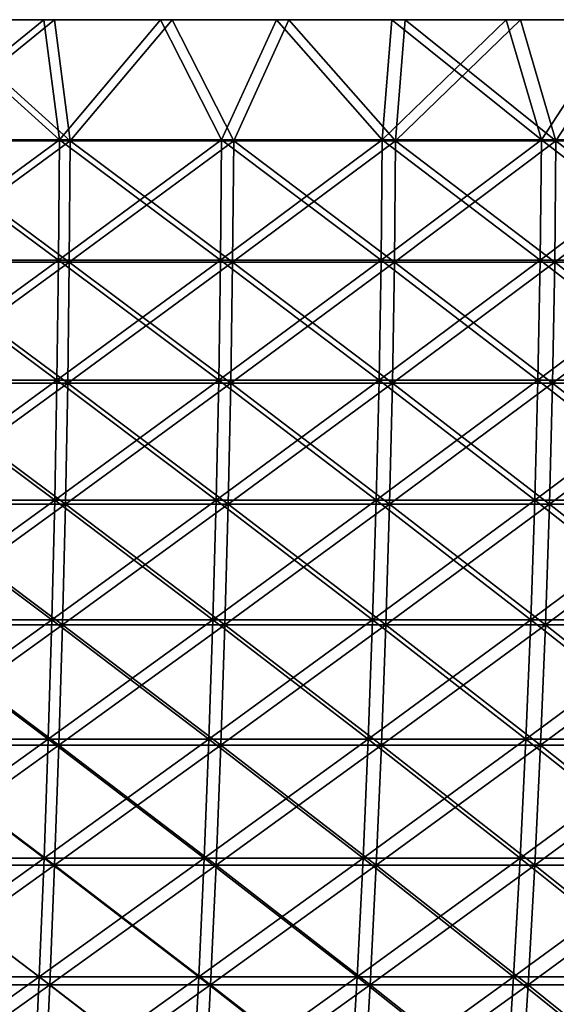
# Model space of a CAD drawing. Header units: millimetres. Extents: x -250 to 250, y -45 to 4150.
# Tile 709 of 805: x 59 to 83, y 4105 to 4150. Entities that reach past the tile are written whole.
import ezdxf

# ---------------------------------------------------------------- set-up
doc = ezdxf.new("R2010")
doc.units = ezdxf.units.MM
doc.header["$LTSCALE"] = 81.481481
for name, color, linetype in [('18', 7, 'CONTINUOUS'), ('19', 7, 'CONTINUOUS'), ('20', 7, 'CONTINUOUS'), ('21', 7, 'CONTINUOUS'), ('22', 7, 'CONTINUOUS')]:
    doc.layers.add(name, color=color, linetype=linetype)

msp = doc.modelspace()

# ---------------------------------------------------------------- linework, layer by layer
at = {"layer": '18', "color": 7, "linetype": 'CONTINUOUS'}
for points in [[(54.86, 4150, 243.907), (60.242, 4150, 242.633), (49.055, 4150, 243.1), (54.86, 4150, 243.907)], [(49.055, 4150, 243.1), (60.242, 4150, 242.633), (54.421, 4150, 241.955), (49.055, 4150, 243.1)], [(60.242, 4150, -242.633), (54.86, 4150, -243.907), (49.055, 4150, -243.1), (60.242, 4150, -242.633)], [(54.421, 4150, -241.955), (60.242, 4150, -242.633), (49.055, 4150, -243.1), (54.421, 4150, -241.955)], [(60.242, 4150, 242.633), (65.595, 4150, 241.241), (54.421, 4150, 241.955), (60.242, 4150, 242.633)], [(54.421, 4150, 241.955), (65.595, 4150, 241.241), (59.76, 4150, 240.692), (54.421, 4150, 241.955)], [(65.595, 4150, -241.241), (60.242, 4150, -242.633), (54.421, 4150, -241.955), (65.595, 4150, -241.241)], [(59.76, 4150, -240.692), (65.595, 4150, -241.241), (54.421, 4150, -241.955), (59.76, 4150, -240.692)], [(65.595, 4150, 241.241), (70.915, 4150, 239.731), (59.76, 4150, 240.692), (65.595, 4150, 241.241)], [(59.76, 4150, 240.692), (70.915, 4150, 239.731), (65.07, 4150, 239.311), (59.76, 4150, 240.692)], [(70.915, 4150, -239.731), (65.595, 4150, -241.241), (59.76, 4150, -240.692), (70.915, 4150, -239.731)], [(65.07, 4150, -239.311), (70.915, 4150, -239.731), (59.76, 4150, -240.692), (65.07, 4150, -239.311)], [(70.915, 4150, 239.731), (76.201, 4150, 238.104), (65.07, 4150, 239.311), (70.915, 4150, 239.731)], [(65.07, 4150, 239.311), (76.201, 4150, 238.104), (70.348, 4150, 237.813), (65.07, 4150, 239.311)], [(76.201, 4150, -238.104), (70.915, 4150, -239.731), (65.07, 4150, -239.311), (76.201, 4150, -238.104)], [(70.348, 4150, -237.813), (76.201, 4150, -238.104), (65.07, 4150, -239.311), (70.348, 4150, -237.813)], [(76.201, 4150, 238.104), (81.45, 4150, 236.36), (70.348, 4150, 237.813), (76.201, 4150, 238.104)], [(70.348, 4150, 237.813), (81.45, 4150, 236.36), (75.592, 4150, 236.199), (70.348, 4150, 237.813)], [(81.45, 4150, -236.36), (76.201, 4150, -238.104), (70.348, 4150, -237.813), (81.45, 4150, -236.36)], [(75.592, 4150, -236.199), (81.45, 4150, -236.36), (70.348, 4150, -237.813), (75.592, 4150, -236.199)], [(81.45, 4150, 236.36), (86.659, 4150, 234.5), (75.592, 4150, 236.199), (81.45, 4150, 236.36)], [(75.592, 4150, 236.199), (86.659, 4150, 234.5), (80.799, 4150, 234.469), (75.592, 4150, 236.199)], [(86.659, 4150, -234.5), (81.45, 4150, -236.36), (75.592, 4150, -236.199), (86.659, 4150, -234.5)], [(80.799, 4150, -234.469), (86.659, 4150, -234.5), (75.592, 4150, -236.199), (80.799, 4150, -234.469)], [(86.659, 4150, 234.5), (91.825, 4150, 232.525), (80.799, 4150, 234.469), (86.659, 4150, 234.5)], [(80.799, 4150, 234.469), (91.825, 4150, 232.525), (85.966, 4150, 232.624), (80.799, 4150, 234.469)], [(85.966, 4150, -232.624), (86.659, 4150, -234.5), (80.799, 4150, -234.469), (85.966, 4150, -232.624)]]:
    msp.add_3dface(points, dxfattribs=at)
at = {"layer": '19', "color": 7, "linetype": 'CONTINUOUS'}
for points in [[(54.86, 4150, -243.907), (60.242, 4150, -242.633), (53.47, 4144.483, -244.153), (54.86, 4150, -243.907)], [(60.242, 4150, -242.633), (60.964, 4144.483, -242.39), (53.47, 4144.483, -244.153), (60.242, 4150, -242.633)], [(60.242, 4150, -242.633), (65.595, 4150, -241.241), (60.964, 4144.483, -242.39), (60.242, 4150, -242.633)], [(65.595, 4150, -241.241), (68.399, 4144.483, -240.398), (60.964, 4144.483, -242.39), (65.595, 4150, -241.241)], [(65.595, 4150, -241.241), (70.915, 4150, -239.731), (68.399, 4144.483, -240.398), (65.595, 4150, -241.241)], [(70.915, 4150, -239.731), (75.77, 4144.483, -238.177), (68.399, 4144.483, -240.398), (70.915, 4150, -239.731)], [(70.915, 4150, -239.731), (76.201, 4150, -238.104), (75.77, 4144.483, -238.177), (70.915, 4150, -239.731)], [(76.201, 4150, -238.104), (81.45, 4150, -236.36), (75.77, 4144.483, -238.177), (76.201, 4150, -238.104)], [(81.45, 4150, -236.36), (83.068, 4144.483, -235.731), (75.77, 4144.483, -238.177), (81.45, 4150, -236.36)], [(81.45, 4150, -236.36), (86.659, 4150, -234.5), (83.068, 4144.483, -235.731), (81.45, 4150, -236.36)], [(86.659, 4150, -234.5), (90.288, 4144.483, -233.061), (83.068, 4144.483, -235.731), (86.659, 4150, -234.5)], [(60.919, 4138.964, -242.213), (53.431, 4138.964, -243.974), (60.964, 4144.483, -242.39), (60.919, 4138.964, -242.213)], [(60.964, 4144.483, -242.39), (53.431, 4138.964, -243.974), (53.47, 4144.483, -244.153), (60.964, 4144.483, -242.39)], [(68.349, 4138.964, -240.222), (60.919, 4138.964, -242.213), (68.399, 4144.483, -240.398), (68.349, 4138.964, -240.222)], [(68.399, 4144.483, -240.398), (60.919, 4138.964, -242.213), (60.964, 4144.483, -242.39), (68.399, 4144.483, -240.398)], [(75.714, 4138.964, -238.003), (68.349, 4138.964, -240.222), (75.77, 4144.483, -238.177), (75.714, 4138.964, -238.003)], [(75.77, 4144.483, -238.177), (68.349, 4138.964, -240.222), (68.399, 4144.483, -240.398), (75.77, 4144.483, -238.177)], [(83.008, 4138.964, -235.559), (75.714, 4138.964, -238.003), (83.068, 4144.483, -235.731), (83.008, 4138.964, -235.559)], [(83.068, 4144.483, -235.731), (75.714, 4138.964, -238.003), (75.77, 4144.483, -238.177), (83.068, 4144.483, -235.731)], [(90.222, 4138.964, -232.891), (83.008, 4138.964, -235.559), (90.288, 4144.483, -233.061), (90.222, 4138.964, -232.891)], [(90.288, 4144.483, -233.061), (83.008, 4138.964, -235.559), (83.068, 4144.483, -235.731), (90.288, 4144.483, -233.061)], [(60.845, 4133.45, -241.917), (53.366, 4133.45, -243.676), (60.919, 4138.964, -242.213), (60.845, 4133.45, -241.917)], [(60.919, 4138.964, -242.213), (53.366, 4133.45, -243.676), (53.431, 4138.964, -243.974), (60.919, 4138.964, -242.213)], [(68.266, 4133.45, -239.929), (60.845, 4133.45, -241.917), (68.349, 4138.964, -240.222), (68.266, 4133.45, -239.929)], [(68.349, 4138.964, -240.222), (60.845, 4133.45, -241.917), (60.919, 4138.964, -242.213), (68.349, 4138.964, -240.222)], [(75.622, 4133.45, -237.713), (68.266, 4133.45, -239.929), (75.714, 4138.964, -238.003), (75.622, 4133.45, -237.713)], [(75.714, 4138.964, -238.003), (68.266, 4133.45, -239.929), (68.349, 4138.964, -240.222), (75.714, 4138.964, -238.003)], [(82.906, 4133.45, -235.271), (75.622, 4133.45, -237.713), (83.008, 4138.964, -235.559), (82.906, 4133.45, -235.271)], [(83.008, 4138.964, -235.559), (75.622, 4133.45, -237.713), (75.714, 4138.964, -238.003), (83.008, 4138.964, -235.559)], [(90.112, 4133.45, -232.607), (82.906, 4133.45, -235.271), (90.222, 4138.964, -232.891), (90.112, 4133.45, -232.607)], [(90.222, 4138.964, -232.891), (82.906, 4133.45, -235.271), (83.008, 4138.964, -235.559), (90.222, 4138.964, -232.891)], [(60.741, 4127.944, -241.504), (53.275, 4127.944, -243.26), (60.845, 4133.45, -241.917), (60.741, 4127.944, -241.504)], [(60.845, 4133.45, -241.917), (53.275, 4127.944, -243.26), (53.366, 4133.45, -243.676), (60.845, 4133.45, -241.917)], [(68.149, 4127.944, -239.519), (60.741, 4127.944, -241.504), (68.266, 4133.45, -239.929), (68.149, 4127.944, -239.519)], [(68.266, 4133.45, -239.929), (60.741, 4127.944, -241.504), (60.845, 4133.45, -241.917), (68.266, 4133.45, -239.929)], [(75.493, 4127.944, -237.307), (68.149, 4127.944, -239.519), (75.622, 4133.45, -237.713), (75.493, 4127.944, -237.307)], [(75.622, 4133.45, -237.713), (68.149, 4127.944, -239.519), (68.266, 4133.45, -239.929), (75.622, 4133.45, -237.713)], [(82.765, 4127.944, -234.869), (75.493, 4127.944, -237.307), (82.906, 4133.45, -235.271), (82.765, 4127.944, -234.869)], [(82.906, 4133.45, -235.271), (75.493, 4127.944, -237.307), (75.622, 4133.45, -237.713), (82.906, 4133.45, -235.271)], [(89.958, 4127.944, -232.209), (82.765, 4127.944, -234.869), (90.112, 4133.45, -232.607), (89.958, 4127.944, -232.209)], [(90.112, 4133.45, -232.607), (82.765, 4127.944, -234.869), (82.906, 4133.45, -235.271), (90.112, 4133.45, -232.607)], [(60.607, 4122.448, -240.972), (53.157, 4122.448, -242.725), (60.741, 4127.944, -241.504), (60.607, 4122.448, -240.972)], [(60.741, 4127.944, -241.504), (53.157, 4122.448, -242.725), (53.275, 4127.944, -243.26), (60.741, 4127.944, -241.504)], [(67.999, 4122.448, -238.992), (60.607, 4122.448, -240.972), (68.149, 4127.944, -239.519), (67.999, 4122.448, -238.992)], [(68.149, 4127.944, -239.519), (60.607, 4122.448, -240.972), (60.741, 4127.944, -241.504), (68.149, 4127.944, -239.519)], [(75.327, 4122.448, -236.784), (67.999, 4122.448, -238.992), (75.493, 4127.944, -237.307), (75.327, 4122.448, -236.784)], [(75.493, 4127.944, -237.307), (67.999, 4122.448, -238.992), (68.149, 4127.944, -239.519), (75.493, 4127.944, -237.307)], [(82.583, 4122.448, -234.352), (75.327, 4122.448, -236.784), (82.765, 4127.944, -234.869), (82.583, 4122.448, -234.352)], [(82.765, 4127.944, -234.869), (75.327, 4122.448, -236.784), (75.493, 4127.944, -237.307), (82.765, 4127.944, -234.869)], [(89.76, 4122.448, -231.698), (82.583, 4122.448, -234.352), (89.958, 4127.944, -232.209), (89.76, 4122.448, -231.698)], [(89.958, 4127.944, -232.209), (82.583, 4122.448, -234.352), (82.765, 4127.944, -234.869), (89.958, 4127.944, -232.209)], [(60.444, 4116.967, -240.323), (53.014, 4116.967, -242.071), (60.607, 4122.448, -240.972), (60.444, 4116.967, -240.323)], [(60.607, 4122.448, -240.972), (53.014, 4116.967, -242.071), (53.157, 4122.448, -242.725), (60.607, 4122.448, -240.972)], [(67.816, 4116.967, -238.348), (60.444, 4116.967, -240.323), (67.999, 4122.448, -238.992), (67.816, 4116.967, -238.348)], [(67.999, 4122.448, -238.992), (60.444, 4116.967, -240.323), (60.607, 4122.448, -240.972), (67.999, 4122.448, -238.992)], [(75.124, 4116.967, -236.147), (67.816, 4116.967, -238.348), (75.327, 4122.448, -236.784), (75.124, 4116.967, -236.147)], [(75.327, 4122.448, -236.784), (67.816, 4116.967, -238.348), (67.999, 4122.448, -238.992), (75.327, 4122.448, -236.784)], [(82.36, 4116.967, -233.721), (75.124, 4116.967, -236.147), (82.583, 4122.448, -234.352), (82.36, 4116.967, -233.721)], [(82.583, 4122.448, -234.352), (75.124, 4116.967, -236.147), (75.327, 4122.448, -236.784), (82.583, 4122.448, -234.352)], [(89.519, 4116.967, -231.074), (82.36, 4116.967, -233.721), (89.76, 4122.448, -231.698), (89.519, 4116.967, -231.074)], [(89.76, 4122.448, -231.698), (82.36, 4116.967, -233.721), (82.583, 4122.448, -234.352), (89.76, 4122.448, -231.698)], [(60.251, 4111.501, -239.557), (52.845, 4111.501, -241.299), (60.444, 4116.967, -240.323), (60.251, 4111.501, -239.557)], [(60.444, 4116.967, -240.323), (52.845, 4111.501, -241.299), (53.014, 4116.967, -242.071), (60.444, 4116.967, -240.323)], [(67.6, 4111.501, -237.588), (60.251, 4111.501, -239.557), (67.816, 4116.967, -238.348), (67.6, 4111.501, -237.588)], [(67.816, 4116.967, -238.348), (60.251, 4111.501, -239.557), (60.444, 4116.967, -240.323), (67.816, 4116.967, -238.348)], [(74.884, 4111.501, -235.394), (67.6, 4111.501, -237.588), (75.124, 4116.967, -236.147), (74.884, 4111.501, -235.394)], [(75.124, 4116.967, -236.147), (67.6, 4111.501, -237.588), (67.816, 4116.967, -238.348), (75.124, 4116.967, -236.147)], [(82.098, 4111.501, -232.976), (74.884, 4111.501, -235.394), (82.36, 4116.967, -233.721), (82.098, 4111.501, -232.976)], [(82.36, 4116.967, -233.721), (74.884, 4111.501, -235.394), (75.124, 4116.967, -236.147), (82.36, 4116.967, -233.721)], [(89.233, 4111.501, -230.337), (82.098, 4111.501, -232.976), (89.519, 4116.967, -231.074), (89.233, 4111.501, -230.337)], [(89.519, 4116.967, -231.074), (82.098, 4111.501, -232.976), (82.36, 4116.967, -233.721), (89.519, 4116.967, -231.074)], [(60.029, 4106.054, -238.674), (52.65, 4106.054, -240.409), (60.251, 4111.501, -239.557), (60.029, 4106.054, -238.674)], [(60.251, 4111.501, -239.557), (52.65, 4106.054, -240.409), (52.845, 4111.501, -241.299), (60.251, 4111.501, -239.557)], [(67.35, 4106.054, -236.712), (60.029, 4106.054, -238.674), (67.6, 4111.501, -237.588), (67.35, 4106.054, -236.712)], [(67.6, 4111.501, -237.588), (60.029, 4106.054, -238.674), (60.251, 4111.501, -239.557), (67.6, 4111.501, -237.588)], [(74.608, 4106.054, -234.526), (67.35, 4106.054, -236.712), (74.884, 4111.501, -235.394), (74.608, 4106.054, -234.526)], [(74.884, 4111.501, -235.394), (67.35, 4106.054, -236.712), (67.6, 4111.501, -237.588), (74.884, 4111.501, -235.394)], [(81.795, 4106.054, -232.117), (74.608, 4106.054, -234.526), (82.098, 4111.501, -232.976), (81.795, 4106.054, -232.117)], [(82.098, 4111.501, -232.976), (74.608, 4106.054, -234.526), (74.884, 4111.501, -235.394), (82.098, 4111.501, -232.976)], [(88.904, 4106.054, -229.488), (81.795, 4106.054, -232.117), (89.233, 4111.501, -230.337), (88.904, 4106.054, -229.488)], [(89.233, 4111.501, -230.337), (81.795, 4106.054, -232.117), (82.098, 4111.501, -232.976), (89.233, 4111.501, -230.337)], [(59.778, 4100.628, -237.674), (52.43, 4100.628, -239.402), (60.029, 4106.054, -238.674), (59.778, 4100.628, -237.674)], [(60.029, 4106.054, -238.674), (52.43, 4100.628, -239.402), (52.65, 4106.054, -240.409), (60.029, 4106.054, -238.674)], [(67.068, 4100.628, -235.721), (59.778, 4100.628, -237.674), (67.35, 4106.054, -236.712), (67.068, 4100.628, -235.721)], [(67.35, 4106.054, -236.712), (59.778, 4100.628, -237.674), (60.029, 4106.054, -238.674), (67.35, 4106.054, -236.712)], [(74.296, 4100.628, -233.544), (67.068, 4100.628, -235.721), (74.608, 4106.054, -234.526), (74.296, 4100.628, -233.544)], [(74.608, 4106.054, -234.526), (67.068, 4100.628, -235.721), (67.35, 4106.054, -236.712), (74.608, 4106.054, -234.526)], [(81.452, 4100.628, -231.145), (74.296, 4100.628, -233.544), (81.795, 4106.054, -232.117), (81.452, 4100.628, -231.145)], [(81.795, 4106.054, -232.117), (74.296, 4100.628, -233.544), (74.608, 4106.054, -234.526), (81.795, 4106.054, -232.117)], [(88.532, 4100.628, -228.527), (81.452, 4100.628, -231.145), (88.904, 4106.054, -229.488), (88.532, 4100.628, -228.527)], [(88.904, 4106.054, -229.488), (81.452, 4100.628, -231.145), (81.795, 4106.054, -232.117), (88.904, 4106.054, -229.488)]]:
    msp.add_3dface(points, dxfattribs=at)
at = {"layer": '20', "color": 7, "linetype": 'CONTINUOUS'}
for points in [[(54.86, 4150, 243.907), (53.47, 4144.483, 244.153), (60.964, 4144.483, 242.39), (54.86, 4150, 243.907)], [(60.242, 4150, 242.633), (54.86, 4150, 243.907), (60.964, 4144.483, 242.39), (60.242, 4150, 242.633)], [(65.595, 4150, 241.241), (60.242, 4150, 242.633), (60.964, 4144.483, 242.39), (65.595, 4150, 241.241)], [(65.595, 4150, 241.241), (60.964, 4144.483, 242.39), (68.399, 4144.483, 240.398), (65.595, 4150, 241.241)], [(70.915, 4150, 239.731), (65.595, 4150, 241.241), (68.399, 4144.483, 240.398), (70.915, 4150, 239.731)], [(70.915, 4150, 239.731), (68.399, 4144.483, 240.398), (75.77, 4144.483, 238.177), (70.915, 4150, 239.731)], [(76.201, 4150, 238.104), (70.915, 4150, 239.731), (75.77, 4144.483, 238.177), (76.201, 4150, 238.104)], [(76.201, 4150, 238.104), (75.77, 4144.483, 238.177), (83.068, 4144.483, 235.731), (76.201, 4150, 238.104)], [(81.45, 4150, 236.36), (76.201, 4150, 238.104), (83.068, 4144.483, 235.731), (81.45, 4150, 236.36)], [(86.659, 4150, 234.5), (81.45, 4150, 236.36), (83.068, 4144.483, 235.731), (86.659, 4150, 234.5)], [(86.659, 4150, 234.5), (83.068, 4144.483, 235.731), (90.288, 4144.483, 233.061), (86.659, 4150, 234.5)], [(53.431, 4138.964, 243.974), (60.919, 4138.964, 242.213), (53.47, 4144.483, 244.153), (53.431, 4138.964, 243.974)], [(53.47, 4144.483, 244.153), (60.919, 4138.964, 242.213), (60.964, 4144.483, 242.39), (53.47, 4144.483, 244.153)], [(60.919, 4138.964, 242.213), (68.349, 4138.964, 240.222), (60.964, 4144.483, 242.39), (60.919, 4138.964, 242.213)], [(60.964, 4144.483, 242.39), (68.349, 4138.964, 240.222), (68.399, 4144.483, 240.398), (60.964, 4144.483, 242.39)], [(68.349, 4138.964, 240.222), (75.714, 4138.964, 238.003), (68.399, 4144.483, 240.398), (68.349, 4138.964, 240.222)], [(68.399, 4144.483, 240.398), (75.714, 4138.964, 238.003), (75.77, 4144.483, 238.177), (68.399, 4144.483, 240.398)], [(75.714, 4138.964, 238.003), (83.008, 4138.964, 235.559), (75.77, 4144.483, 238.177), (75.714, 4138.964, 238.003)], [(75.77, 4144.483, 238.177), (83.008, 4138.964, 235.559), (83.068, 4144.483, 235.731), (75.77, 4144.483, 238.177)], [(83.008, 4138.964, 235.559), (90.222, 4138.964, 232.891), (83.068, 4144.483, 235.731), (83.008, 4138.964, 235.559)], [(83.068, 4144.483, 235.731), (90.222, 4138.964, 232.891), (90.288, 4144.483, 233.061), (83.068, 4144.483, 235.731)], [(53.366, 4133.45, 243.676), (60.845, 4133.45, 241.917), (53.431, 4138.964, 243.974), (53.366, 4133.45, 243.676)], [(53.431, 4138.964, 243.974), (60.845, 4133.45, 241.917), (60.919, 4138.964, 242.213), (53.431, 4138.964, 243.974)], [(60.845, 4133.45, 241.917), (68.266, 4133.45, 239.929), (60.919, 4138.964, 242.213), (60.845, 4133.45, 241.917)], [(60.919, 4138.964, 242.213), (68.266, 4133.45, 239.929), (68.349, 4138.964, 240.222), (60.919, 4138.964, 242.213)], [(68.266, 4133.45, 239.929), (75.622, 4133.45, 237.713), (68.349, 4138.964, 240.222), (68.266, 4133.45, 239.929)], [(68.349, 4138.964, 240.222), (75.622, 4133.45, 237.713), (75.714, 4138.964, 238.003), (68.349, 4138.964, 240.222)], [(75.622, 4133.45, 237.713), (82.906, 4133.45, 235.271), (75.714, 4138.964, 238.003), (75.622, 4133.45, 237.713)], [(75.714, 4138.964, 238.003), (82.906, 4133.45, 235.271), (83.008, 4138.964, 235.559), (75.714, 4138.964, 238.003)], [(82.906, 4133.45, 235.271), (90.112, 4133.45, 232.607), (83.008, 4138.964, 235.559), (82.906, 4133.45, 235.271)], [(83.008, 4138.964, 235.559), (90.112, 4133.45, 232.607), (90.222, 4138.964, 232.891), (83.008, 4138.964, 235.559)], [(53.275, 4127.944, 243.26), (60.741, 4127.944, 241.504), (53.366, 4133.45, 243.676), (53.275, 4127.944, 243.26)], [(53.366, 4133.45, 243.676), (60.741, 4127.944, 241.504), (60.845, 4133.45, 241.917), (53.366, 4133.45, 243.676)], [(60.741, 4127.944, 241.504), (68.149, 4127.944, 239.519), (60.845, 4133.45, 241.917), (60.741, 4127.944, 241.504)], [(60.845, 4133.45, 241.917), (68.149, 4127.944, 239.519), (68.266, 4133.45, 239.929), (60.845, 4133.45, 241.917)], [(68.149, 4127.944, 239.519), (75.493, 4127.944, 237.307), (68.266, 4133.45, 239.929), (68.149, 4127.944, 239.519)], [(68.266, 4133.45, 239.929), (75.493, 4127.944, 237.307), (75.622, 4133.45, 237.713), (68.266, 4133.45, 239.929)], [(75.493, 4127.944, 237.307), (82.765, 4127.944, 234.869), (75.622, 4133.45, 237.713), (75.493, 4127.944, 237.307)], [(75.622, 4133.45, 237.713), (82.765, 4127.944, 234.869), (82.906, 4133.45, 235.271), (75.622, 4133.45, 237.713)], [(82.765, 4127.944, 234.869), (89.958, 4127.944, 232.209), (82.906, 4133.45, 235.271), (82.765, 4127.944, 234.869)], [(82.906, 4133.45, 235.271), (89.958, 4127.944, 232.209), (90.112, 4133.45, 232.607), (82.906, 4133.45, 235.271)], [(53.157, 4122.448, 242.725), (60.607, 4122.448, 240.972), (53.275, 4127.944, 243.26), (53.157, 4122.448, 242.725)], [(53.275, 4127.944, 243.26), (60.607, 4122.448, 240.972), (60.741, 4127.944, 241.504), (53.275, 4127.944, 243.26)], [(60.607, 4122.448, 240.972), (67.999, 4122.448, 238.992), (60.741, 4127.944, 241.504), (60.607, 4122.448, 240.972)], [(60.741, 4127.944, 241.504), (67.999, 4122.448, 238.992), (68.149, 4127.944, 239.519), (60.741, 4127.944, 241.504)], [(67.999, 4122.448, 238.992), (75.327, 4122.448, 236.784), (68.149, 4127.944, 239.519), (67.999, 4122.448, 238.992)], [(68.149, 4127.944, 239.519), (75.327, 4122.448, 236.784), (75.493, 4127.944, 237.307), (68.149, 4127.944, 239.519)], [(75.327, 4122.448, 236.784), (82.583, 4122.448, 234.352), (75.493, 4127.944, 237.307), (75.327, 4122.448, 236.784)], [(75.493, 4127.944, 237.307), (82.583, 4122.448, 234.352), (82.765, 4127.944, 234.869), (75.493, 4127.944, 237.307)], [(82.583, 4122.448, 234.352), (89.76, 4122.448, 231.698), (82.765, 4127.944, 234.869), (82.583, 4122.448, 234.352)], [(82.765, 4127.944, 234.869), (89.76, 4122.448, 231.698), (89.958, 4127.944, 232.209), (82.765, 4127.944, 234.869)], [(53.014, 4116.967, 242.071), (60.444, 4116.967, 240.323), (53.157, 4122.448, 242.725), (53.014, 4116.967, 242.071)], [(53.157, 4122.448, 242.725), (60.444, 4116.967, 240.323), (60.607, 4122.448, 240.972), (53.157, 4122.448, 242.725)], [(60.444, 4116.967, 240.323), (67.816, 4116.967, 238.348), (60.607, 4122.448, 240.972), (60.444, 4116.967, 240.323)], [(60.607, 4122.448, 240.972), (67.816, 4116.967, 238.348), (67.999, 4122.448, 238.992), (60.607, 4122.448, 240.972)], [(67.816, 4116.967, 238.348), (75.124, 4116.967, 236.147), (67.999, 4122.448, 238.992), (67.816, 4116.967, 238.348)], [(67.999, 4122.448, 238.992), (75.124, 4116.967, 236.147), (75.327, 4122.448, 236.784), (67.999, 4122.448, 238.992)], [(75.124, 4116.967, 236.147), (82.36, 4116.967, 233.721), (75.327, 4122.448, 236.784), (75.124, 4116.967, 236.147)], [(75.327, 4122.448, 236.784), (82.36, 4116.967, 233.721), (82.583, 4122.448, 234.352), (75.327, 4122.448, 236.784)], [(82.36, 4116.967, 233.721), (89.519, 4116.967, 231.074), (82.583, 4122.448, 234.352), (82.36, 4116.967, 233.721)], [(82.583, 4122.448, 234.352), (89.519, 4116.967, 231.074), (89.76, 4122.448, 231.698), (82.583, 4122.448, 234.352)], [(52.845, 4111.501, 241.299), (60.251, 4111.501, 239.557), (53.014, 4116.967, 242.071), (52.845, 4111.501, 241.299)], [(53.014, 4116.967, 242.071), (60.251, 4111.501, 239.557), (60.444, 4116.967, 240.323), (53.014, 4116.967, 242.071)], [(60.251, 4111.501, 239.557), (67.6, 4111.501, 237.588), (60.444, 4116.967, 240.323), (60.251, 4111.501, 239.557)], [(60.444, 4116.967, 240.323), (67.6, 4111.501, 237.588), (67.816, 4116.967, 238.348), (60.444, 4116.967, 240.323)], [(67.6, 4111.501, 237.588), (74.884, 4111.501, 235.394), (67.816, 4116.967, 238.348), (67.6, 4111.501, 237.588)], [(67.816, 4116.967, 238.348), (74.884, 4111.501, 235.394), (75.124, 4116.967, 236.147), (67.816, 4116.967, 238.348)], [(74.884, 4111.501, 235.394), (82.098, 4111.501, 232.976), (75.124, 4116.967, 236.147), (74.884, 4111.501, 235.394)], [(75.124, 4116.967, 236.147), (82.098, 4111.501, 232.976), (82.36, 4116.967, 233.721), (75.124, 4116.967, 236.147)], [(82.098, 4111.501, 232.976), (89.233, 4111.501, 230.337), (82.36, 4116.967, 233.721), (82.098, 4111.501, 232.976)], [(82.36, 4116.967, 233.721), (89.233, 4111.501, 230.337), (89.519, 4116.967, 231.074), (82.36, 4116.967, 233.721)], [(52.65, 4106.054, 240.409), (60.029, 4106.054, 238.674), (52.845, 4111.501, 241.299), (52.65, 4106.054, 240.409)], [(52.845, 4111.501, 241.299), (60.029, 4106.054, 238.674), (60.251, 4111.501, 239.557), (52.845, 4111.501, 241.299)], [(60.029, 4106.054, 238.674), (67.35, 4106.054, 236.712), (60.251, 4111.501, 239.557), (60.029, 4106.054, 238.674)], [(60.251, 4111.501, 239.557), (67.35, 4106.054, 236.712), (67.6, 4111.501, 237.588), (60.251, 4111.501, 239.557)], [(67.35, 4106.054, 236.712), (74.608, 4106.054, 234.526), (67.6, 4111.501, 237.588), (67.35, 4106.054, 236.712)], [(67.6, 4111.501, 237.588), (74.608, 4106.054, 234.526), (74.884, 4111.501, 235.394), (67.6, 4111.501, 237.588)], [(74.608, 4106.054, 234.526), (81.795, 4106.054, 232.117), (74.884, 4111.501, 235.394), (74.608, 4106.054, 234.526)], [(74.884, 4111.501, 235.394), (81.795, 4106.054, 232.117), (82.098, 4111.501, 232.976), (74.884, 4111.501, 235.394)], [(81.795, 4106.054, 232.117), (88.904, 4106.054, 229.488), (82.098, 4111.501, 232.976), (81.795, 4106.054, 232.117)], [(82.098, 4111.501, 232.976), (88.904, 4106.054, 229.488), (89.233, 4111.501, 230.337), (82.098, 4111.501, 232.976)], [(52.43, 4100.628, 239.402), (59.778, 4100.628, 237.674), (52.65, 4106.054, 240.409), (52.43, 4100.628, 239.402)], [(52.65, 4106.054, 240.409), (59.778, 4100.628, 237.674), (60.029, 4106.054, 238.674), (52.65, 4106.054, 240.409)], [(59.778, 4100.628, 237.674), (67.068, 4100.628, 235.721), (60.029, 4106.054, 238.674), (59.778, 4100.628, 237.674)], [(60.029, 4106.054, 238.674), (67.068, 4100.628, 235.721), (67.35, 4106.054, 236.712), (60.029, 4106.054, 238.674)], [(67.068, 4100.628, 235.721), (74.296, 4100.628, 233.544), (67.35, 4106.054, 236.712), (67.068, 4100.628, 235.721)], [(67.35, 4106.054, 236.712), (74.296, 4100.628, 233.544), (74.608, 4106.054, 234.526), (67.35, 4106.054, 236.712)], [(74.296, 4100.628, 233.544), (81.452, 4100.628, 231.145), (74.608, 4106.054, 234.526), (74.296, 4100.628, 233.544)], [(74.608, 4106.054, 234.526), (81.452, 4100.628, 231.145), (81.795, 4106.054, 232.117), (74.608, 4106.054, 234.526)], [(81.452, 4100.628, 231.145), (88.532, 4100.628, 228.527), (81.795, 4106.054, 232.117), (81.452, 4100.628, 231.145)], [(81.795, 4106.054, 232.117), (88.532, 4100.628, 228.527), (88.904, 4106.054, 229.488), (81.795, 4106.054, 232.117)]]:
    msp.add_3dface(points, dxfattribs=at)
at = {"layer": '21', "color": 7, "linetype": 'CONTINUOUS'}
for points in [[(54.421, 4150, 241.955), (59.76, 4150, 240.692), (53.042, 4144.528, 242.199), (54.421, 4150, 241.955)], [(59.76, 4150, 240.692), (60.476, 4144.528, 240.451), (53.042, 4144.528, 242.199), (59.76, 4150, 240.692)], [(59.76, 4150, 240.692), (65.07, 4150, 239.311), (60.476, 4144.528, 240.451), (59.76, 4150, 240.692)], [(65.07, 4150, 239.311), (67.852, 4144.528, 238.475), (60.476, 4144.528, 240.451), (65.07, 4150, 239.311)], [(65.07, 4150, 239.311), (70.348, 4150, 237.813), (67.852, 4144.528, 238.475), (65.07, 4150, 239.311)], [(70.348, 4150, 237.813), (75.164, 4144.528, 236.272), (67.852, 4144.528, 238.475), (70.348, 4150, 237.813)], [(70.348, 4150, 237.813), (75.592, 4150, 236.199), (75.164, 4144.528, 236.272), (70.348, 4150, 237.813)], [(75.592, 4150, 236.199), (80.799, 4150, 234.469), (75.164, 4144.528, 236.272), (75.592, 4150, 236.199)], [(80.799, 4150, 234.469), (82.404, 4144.528, 233.845), (75.164, 4144.528, 236.272), (80.799, 4150, 234.469)], [(80.799, 4150, 234.469), (85.966, 4150, 232.624), (82.404, 4144.528, 233.845), (80.799, 4150, 234.469)], [(85.966, 4150, 232.624), (89.566, 4144.528, 231.197), (82.404, 4144.528, 233.845), (85.966, 4150, 232.624)], [(60.432, 4139.054, 240.275), (53.004, 4139.054, 242.022), (60.476, 4144.528, 240.451), (60.432, 4139.054, 240.275)], [(60.476, 4144.528, 240.451), (53.004, 4139.054, 242.022), (53.042, 4144.528, 242.199), (60.476, 4144.528, 240.451)], [(67.802, 4139.054, 238.3), (60.432, 4139.054, 240.275), (67.852, 4144.528, 238.475), (67.802, 4139.054, 238.3)], [(67.852, 4144.528, 238.475), (60.432, 4139.054, 240.275), (60.476, 4144.528, 240.451), (67.852, 4144.528, 238.475)], [(75.109, 4139.054, 236.099), (67.802, 4139.054, 238.3), (75.164, 4144.528, 236.272), (75.109, 4139.054, 236.099)], [(75.164, 4144.528, 236.272), (67.802, 4139.054, 238.3), (67.852, 4144.528, 238.475), (75.164, 4144.528, 236.272)], [(82.344, 4139.054, 233.674), (75.109, 4139.054, 236.099), (82.404, 4144.528, 233.845), (82.344, 4139.054, 233.674)], [(82.404, 4144.528, 233.845), (75.109, 4139.054, 236.099), (75.164, 4144.528, 236.272), (82.404, 4144.528, 233.845)], [(89.501, 4139.054, 231.028), (82.344, 4139.054, 233.674), (89.566, 4144.528, 231.197), (89.501, 4139.054, 231.028)], [(89.566, 4144.528, 231.197), (82.344, 4139.054, 233.674), (82.404, 4144.528, 233.845), (89.566, 4144.528, 231.197)], [(60.358, 4133.584, 239.982), (52.939, 4133.584, 241.727), (60.432, 4139.054, 240.275), (60.358, 4133.584, 239.982)], [(60.432, 4139.054, 240.275), (52.939, 4133.584, 241.727), (53.004, 4139.054, 242.022), (60.432, 4139.054, 240.275)], [(67.72, 4133.584, 238.01), (60.358, 4133.584, 239.982), (67.802, 4139.054, 238.3), (67.72, 4133.584, 238.01)], [(67.802, 4139.054, 238.3), (60.358, 4133.584, 239.982), (60.432, 4139.054, 240.275), (67.802, 4139.054, 238.3)], [(75.017, 4133.584, 235.811), (67.72, 4133.584, 238.01), (75.109, 4139.054, 236.099), (75.017, 4133.584, 235.811)], [(75.109, 4139.054, 236.099), (67.72, 4133.584, 238.01), (67.802, 4139.054, 238.3), (75.109, 4139.054, 236.099)], [(82.243, 4133.584, 233.389), (75.017, 4133.584, 235.811), (82.344, 4139.054, 233.674), (82.243, 4133.584, 233.389)], [(82.344, 4139.054, 233.674), (75.017, 4133.584, 235.811), (75.109, 4139.054, 236.099), (82.344, 4139.054, 233.674)], [(89.391, 4133.584, 230.746), (82.243, 4133.584, 233.389), (89.501, 4139.054, 231.028), (89.391, 4133.584, 230.746)], [(89.501, 4139.054, 231.028), (82.243, 4133.584, 233.389), (82.344, 4139.054, 233.674), (89.501, 4139.054, 231.028)], [(60.255, 4128.123, 239.572), (52.849, 4128.123, 241.314), (60.358, 4133.584, 239.982), (60.255, 4128.123, 239.572)], [(60.358, 4133.584, 239.982), (52.849, 4128.123, 241.314), (52.939, 4133.584, 241.727), (60.358, 4133.584, 239.982)], [(67.604, 4128.123, 237.603), (60.255, 4128.123, 239.572), (67.72, 4133.584, 238.01), (67.604, 4128.123, 237.603)], [(67.72, 4133.584, 238.01), (60.255, 4128.123, 239.572), (60.358, 4133.584, 239.982), (67.72, 4133.584, 238.01)], [(74.889, 4128.123, 235.408), (67.604, 4128.123, 237.603), (75.017, 4133.584, 235.811), (74.889, 4128.123, 235.408)], [(75.017, 4133.584, 235.811), (67.604, 4128.123, 237.603), (67.72, 4133.584, 238.01), (75.017, 4133.584, 235.811)], [(82.103, 4128.123, 232.99), (74.889, 4128.123, 235.408), (82.243, 4133.584, 233.389), (82.103, 4128.123, 232.99)], [(82.243, 4133.584, 233.389), (74.889, 4128.123, 235.408), (75.017, 4133.584, 235.811), (82.243, 4133.584, 233.389)], [(89.239, 4128.123, 230.352), (82.103, 4128.123, 232.99), (89.391, 4133.584, 230.746), (89.239, 4128.123, 230.352)], [(89.391, 4133.584, 230.746), (82.103, 4128.123, 232.99), (82.243, 4133.584, 233.389), (89.391, 4133.584, 230.746)], [(60.122, 4122.673, 239.045), (52.732, 4122.673, 240.783), (60.255, 4128.123, 239.572), (60.122, 4122.673, 239.045)], [(60.255, 4128.123, 239.572), (52.732, 4122.673, 240.783), (52.849, 4128.123, 241.314), (60.255, 4128.123, 239.572)], [(67.455, 4122.673, 237.08), (60.122, 4122.673, 239.045), (67.604, 4128.123, 237.603), (67.455, 4122.673, 237.08)], [(67.604, 4128.123, 237.603), (60.122, 4122.673, 239.045), (60.255, 4128.123, 239.572), (67.604, 4128.123, 237.603)], [(74.724, 4122.673, 234.89), (67.455, 4122.673, 237.08), (74.889, 4128.123, 235.408), (74.724, 4122.673, 234.89)], [(74.889, 4128.123, 235.408), (67.455, 4122.673, 237.08), (67.604, 4128.123, 237.603), (74.889, 4128.123, 235.408)], [(81.922, 4122.673, 232.478), (74.724, 4122.673, 234.89), (82.103, 4128.123, 232.99), (81.922, 4122.673, 232.478)], [(82.103, 4128.123, 232.99), (74.724, 4122.673, 234.89), (74.889, 4128.123, 235.408), (82.103, 4128.123, 232.99)], [(89.042, 4122.673, 229.845), (81.922, 4122.673, 232.478), (89.239, 4128.123, 230.352), (89.042, 4122.673, 229.845)], [(89.239, 4128.123, 230.352), (81.922, 4122.673, 232.478), (82.103, 4128.123, 232.99), (89.239, 4128.123, 230.352)], [(59.96, 4117.235, 238.401), (52.59, 4117.235, 240.135), (60.122, 4122.673, 239.045), (59.96, 4117.235, 238.401)], [(60.122, 4122.673, 239.045), (52.59, 4117.235, 240.135), (52.732, 4122.673, 240.783), (60.122, 4122.673, 239.045)], [(67.274, 4117.235, 236.442), (59.96, 4117.235, 238.401), (67.455, 4122.673, 237.08), (67.274, 4117.235, 236.442)], [(67.455, 4122.673, 237.08), (59.96, 4117.235, 238.401), (60.122, 4122.673, 239.045), (67.455, 4122.673, 237.08)], [(74.523, 4117.235, 234.258), (67.274, 4117.235, 236.442), (74.724, 4122.673, 234.89), (74.523, 4117.235, 234.258)], [(74.724, 4122.673, 234.89), (67.274, 4117.235, 236.442), (67.455, 4122.673, 237.08), (74.724, 4122.673, 234.89)], [(81.701, 4117.235, 231.852), (74.523, 4117.235, 234.258), (81.922, 4122.673, 232.478), (81.701, 4117.235, 231.852)], [(81.922, 4122.673, 232.478), (74.523, 4117.235, 234.258), (74.724, 4122.673, 234.89), (81.922, 4122.673, 232.478)], [(88.803, 4117.235, 229.226), (81.701, 4117.235, 231.852), (89.042, 4122.673, 229.845), (88.803, 4117.235, 229.226)], [(89.042, 4122.673, 229.845), (81.701, 4117.235, 231.852), (81.922, 4122.673, 232.478), (89.042, 4122.673, 229.845)], [(59.769, 4111.814, 237.641), (52.423, 4111.814, 239.369), (59.96, 4117.235, 238.401), (59.769, 4111.814, 237.641)], [(59.96, 4117.235, 238.401), (52.423, 4111.814, 239.369), (52.59, 4117.235, 240.135), (59.96, 4117.235, 238.401)], [(67.059, 4111.814, 235.688), (59.769, 4111.814, 237.641), (67.274, 4117.235, 236.442), (67.059, 4111.814, 235.688)], [(67.274, 4117.235, 236.442), (59.769, 4111.814, 237.641), (59.96, 4117.235, 238.401), (67.274, 4117.235, 236.442)], [(74.285, 4111.814, 233.511), (67.059, 4111.814, 235.688), (74.523, 4117.235, 234.258), (74.285, 4111.814, 233.511)], [(74.523, 4117.235, 234.258), (67.059, 4111.814, 235.688), (67.274, 4117.235, 236.442), (74.523, 4117.235, 234.258)], [(81.441, 4111.814, 231.113), (74.285, 4111.814, 233.511), (81.701, 4117.235, 231.852), (81.441, 4111.814, 231.113)], [(81.701, 4117.235, 231.852), (74.285, 4111.814, 233.511), (74.523, 4117.235, 234.258), (81.701, 4117.235, 231.852)], [(88.52, 4111.814, 228.495), (81.441, 4111.814, 231.113), (88.803, 4117.235, 229.226), (88.52, 4111.814, 228.495)], [(88.803, 4117.235, 229.226), (81.441, 4111.814, 231.113), (81.701, 4117.235, 231.852), (88.803, 4117.235, 229.226)], [(59.549, 4106.411, 236.766), (52.229, 4106.411, 238.487), (59.769, 4111.814, 237.641), (59.549, 4106.411, 236.766)], [(59.769, 4111.814, 237.641), (52.229, 4106.411, 238.487), (52.423, 4111.814, 239.369), (59.769, 4111.814, 237.641)], [(66.812, 4106.411, 234.82), (59.549, 4106.411, 236.766), (67.059, 4111.814, 235.688), (66.812, 4106.411, 234.82)], [(67.059, 4111.814, 235.688), (59.549, 4106.411, 236.766), (59.769, 4111.814, 237.641), (67.059, 4111.814, 235.688)], [(74.012, 4106.411, 232.651), (66.812, 4106.411, 234.82), (74.285, 4111.814, 233.511), (74.012, 4106.411, 232.651)], [(74.285, 4111.814, 233.511), (66.812, 4106.411, 234.82), (67.059, 4111.814, 235.688), (74.285, 4111.814, 233.511)], [(81.141, 4106.411, 230.261), (74.012, 4106.411, 232.651), (81.441, 4111.814, 231.113), (81.141, 4106.411, 230.261)], [(81.441, 4111.814, 231.113), (74.012, 4106.411, 232.651), (74.285, 4111.814, 233.511), (81.441, 4111.814, 231.113)], [(88.193, 4106.411, 227.653), (81.141, 4106.411, 230.261), (88.52, 4111.814, 228.495), (88.193, 4106.411, 227.653)], [(88.52, 4111.814, 228.495), (81.141, 4106.411, 230.261), (81.441, 4111.814, 231.113), (88.52, 4111.814, 228.495)], [(59.3, 4101.03, 235.774), (52.011, 4101.03, 237.489), (59.549, 4106.411, 236.766), (59.3, 4101.03, 235.774)], [(59.549, 4106.411, 236.766), (52.011, 4101.03, 237.489), (52.229, 4106.411, 238.487), (59.549, 4106.411, 236.766)], [(66.532, 4101.03, 233.836), (59.3, 4101.03, 235.774), (66.812, 4106.411, 234.82), (66.532, 4101.03, 233.836)], [(66.812, 4106.411, 234.82), (59.3, 4101.03, 235.774), (59.549, 4106.411, 236.766), (66.812, 4106.411, 234.82)], [(73.702, 4101.03, 231.677), (66.532, 4101.03, 233.836), (74.012, 4106.411, 232.651), (73.702, 4101.03, 231.677)], [(74.012, 4106.411, 232.651), (66.532, 4101.03, 233.836), (66.812, 4106.411, 234.82), (74.012, 4106.411, 232.651)], [(80.801, 4101.03, 229.297), (73.702, 4101.03, 231.677), (81.141, 4106.411, 230.261), (80.801, 4101.03, 229.297)], [(81.141, 4106.411, 230.261), (73.702, 4101.03, 231.677), (74.012, 4106.411, 232.651), (81.141, 4106.411, 230.261)], [(87.824, 4101.03, 226.7), (80.801, 4101.03, 229.297), (88.193, 4106.411, 227.653), (87.824, 4101.03, 226.7)], [(88.193, 4106.411, 227.653), (80.801, 4101.03, 229.297), (81.141, 4106.411, 230.261), (88.193, 4106.411, 227.653)]]:
    msp.add_3dface(points, dxfattribs=at)
at = {"layer": '22', "color": 7, "linetype": 'CONTINUOUS'}
for points in [[(54.421, 4150, -241.955), (53.042, 4144.528, -242.199), (60.476, 4144.528, -240.451), (54.421, 4150, -241.955)], [(59.76, 4150, -240.692), (54.421, 4150, -241.955), (60.476, 4144.528, -240.451), (59.76, 4150, -240.692)], [(65.07, 4150, -239.311), (59.76, 4150, -240.692), (60.476, 4144.528, -240.451), (65.07, 4150, -239.311)], [(65.07, 4150, -239.311), (60.476, 4144.528, -240.451), (67.852, 4144.528, -238.475), (65.07, 4150, -239.311)], [(70.348, 4150, -237.813), (65.07, 4150, -239.311), (67.852, 4144.528, -238.475), (70.348, 4150, -237.813)], [(70.348, 4150, -237.813), (67.852, 4144.528, -238.475), (75.164, 4144.528, -236.272), (70.348, 4150, -237.813)], [(75.592, 4150, -236.199), (70.348, 4150, -237.813), (75.164, 4144.528, -236.272), (75.592, 4150, -236.199)], [(75.592, 4150, -236.199), (75.164, 4144.528, -236.272), (82.404, 4144.528, -233.845), (75.592, 4150, -236.199)], [(80.799, 4150, -234.469), (75.592, 4150, -236.199), (82.404, 4144.528, -233.845), (80.799, 4150, -234.469)], [(85.966, 4150, -232.624), (80.799, 4150, -234.469), (82.404, 4144.528, -233.845), (85.966, 4150, -232.624)], [(85.966, 4150, -232.624), (82.404, 4144.528, -233.845), (89.566, 4144.528, -231.197), (85.966, 4150, -232.624)], [(53.004, 4139.054, -242.022), (60.432, 4139.054, -240.275), (53.042, 4144.528, -242.199), (53.004, 4139.054, -242.022)], [(53.042, 4144.528, -242.199), (60.432, 4139.054, -240.275), (60.476, 4144.528, -240.451), (53.042, 4144.528, -242.199)], [(60.432, 4139.054, -240.275), (67.802, 4139.054, -238.3), (60.476, 4144.528, -240.451), (60.432, 4139.054, -240.275)], [(60.476, 4144.528, -240.451), (67.802, 4139.054, -238.3), (67.852, 4144.528, -238.475), (60.476, 4144.528, -240.451)], [(67.802, 4139.054, -238.3), (75.109, 4139.054, -236.099), (67.852, 4144.528, -238.475), (67.802, 4139.054, -238.3)], [(67.852, 4144.528, -238.475), (75.109, 4139.054, -236.099), (75.164, 4144.528, -236.272), (67.852, 4144.528, -238.475)], [(75.109, 4139.054, -236.099), (82.344, 4139.054, -233.674), (75.164, 4144.528, -236.272), (75.109, 4139.054, -236.099)], [(75.164, 4144.528, -236.272), (82.344, 4139.054, -233.674), (82.404, 4144.528, -233.845), (75.164, 4144.528, -236.272)], [(82.344, 4139.054, -233.674), (89.501, 4139.054, -231.028), (82.404, 4144.528, -233.845), (82.344, 4139.054, -233.674)], [(82.404, 4144.528, -233.845), (89.501, 4139.054, -231.028), (89.566, 4144.528, -231.197), (82.404, 4144.528, -233.845)], [(52.939, 4133.584, -241.727), (60.358, 4133.584, -239.982), (53.004, 4139.054, -242.022), (52.939, 4133.584, -241.727)], [(53.004, 4139.054, -242.022), (60.358, 4133.584, -239.982), (60.432, 4139.054, -240.275), (53.004, 4139.054, -242.022)], [(60.358, 4133.584, -239.982), (67.72, 4133.584, -238.01), (60.432, 4139.054, -240.275), (60.358, 4133.584, -239.982)], [(60.432, 4139.054, -240.275), (67.72, 4133.584, -238.01), (67.802, 4139.054, -238.3), (60.432, 4139.054, -240.275)], [(67.72, 4133.584, -238.01), (75.017, 4133.584, -235.811), (67.802, 4139.054, -238.3), (67.72, 4133.584, -238.01)], [(67.802, 4139.054, -238.3), (75.017, 4133.584, -235.811), (75.109, 4139.054, -236.099), (67.802, 4139.054, -238.3)], [(75.017, 4133.584, -235.811), (82.243, 4133.584, -233.389), (75.109, 4139.054, -236.099), (75.017, 4133.584, -235.811)], [(75.109, 4139.054, -236.099), (82.243, 4133.584, -233.389), (82.344, 4139.054, -233.674), (75.109, 4139.054, -236.099)], [(82.243, 4133.584, -233.389), (89.391, 4133.584, -230.746), (82.344, 4139.054, -233.674), (82.243, 4133.584, -233.389)], [(82.344, 4139.054, -233.674), (89.391, 4133.584, -230.746), (89.501, 4139.054, -231.028), (82.344, 4139.054, -233.674)], [(52.849, 4128.123, -241.314), (60.255, 4128.123, -239.572), (52.939, 4133.584, -241.727), (52.849, 4128.123, -241.314)], [(52.939, 4133.584, -241.727), (60.255, 4128.123, -239.572), (60.358, 4133.584, -239.982), (52.939, 4133.584, -241.727)], [(60.255, 4128.123, -239.572), (67.604, 4128.123, -237.603), (60.358, 4133.584, -239.982), (60.255, 4128.123, -239.572)], [(60.358, 4133.584, -239.982), (67.604, 4128.123, -237.603), (67.72, 4133.584, -238.01), (60.358, 4133.584, -239.982)], [(67.604, 4128.123, -237.603), (74.889, 4128.123, -235.408), (67.72, 4133.584, -238.01), (67.604, 4128.123, -237.603)], [(67.72, 4133.584, -238.01), (74.889, 4128.123, -235.408), (75.017, 4133.584, -235.811), (67.72, 4133.584, -238.01)], [(74.889, 4128.123, -235.408), (82.103, 4128.123, -232.99), (75.017, 4133.584, -235.811), (74.889, 4128.123, -235.408)], [(75.017, 4133.584, -235.811), (82.103, 4128.123, -232.99), (82.243, 4133.584, -233.389), (75.017, 4133.584, -235.811)], [(82.103, 4128.123, -232.99), (89.239, 4128.123, -230.352), (82.243, 4133.584, -233.389), (82.103, 4128.123, -232.99)], [(82.243, 4133.584, -233.389), (89.239, 4128.123, -230.352), (89.391, 4133.584, -230.746), (82.243, 4133.584, -233.389)], [(52.732, 4122.673, -240.783), (60.122, 4122.673, -239.045), (52.849, 4128.123, -241.314), (52.732, 4122.673, -240.783)], [(52.849, 4128.123, -241.314), (60.122, 4122.673, -239.045), (60.255, 4128.123, -239.572), (52.849, 4128.123, -241.314)], [(60.122, 4122.673, -239.045), (67.455, 4122.673, -237.08), (60.255, 4128.123, -239.572), (60.122, 4122.673, -239.045)], [(60.255, 4128.123, -239.572), (67.455, 4122.673, -237.08), (67.604, 4128.123, -237.603), (60.255, 4128.123, -239.572)], [(67.455, 4122.673, -237.08), (74.724, 4122.673, -234.89), (67.604, 4128.123, -237.603), (67.455, 4122.673, -237.08)], [(67.604, 4128.123, -237.603), (74.724, 4122.673, -234.89), (74.889, 4128.123, -235.408), (67.604, 4128.123, -237.603)], [(74.724, 4122.673, -234.89), (81.922, 4122.673, -232.478), (74.889, 4128.123, -235.408), (74.724, 4122.673, -234.89)], [(74.889, 4128.123, -235.408), (81.922, 4122.673, -232.478), (82.103, 4128.123, -232.99), (74.889, 4128.123, -235.408)], [(81.922, 4122.673, -232.478), (89.042, 4122.673, -229.845), (82.103, 4128.123, -232.99), (81.922, 4122.673, -232.478)], [(82.103, 4128.123, -232.99), (89.042, 4122.673, -229.845), (89.239, 4128.123, -230.352), (82.103, 4128.123, -232.99)], [(52.59, 4117.235, -240.135), (59.96, 4117.235, -238.401), (52.732, 4122.673, -240.783), (52.59, 4117.235, -240.135)], [(52.732, 4122.673, -240.783), (59.96, 4117.235, -238.401), (60.122, 4122.673, -239.045), (52.732, 4122.673, -240.783)], [(59.96, 4117.235, -238.401), (67.274, 4117.235, -236.442), (60.122, 4122.673, -239.045), (59.96, 4117.235, -238.401)], [(60.122, 4122.673, -239.045), (67.274, 4117.235, -236.442), (67.455, 4122.673, -237.08), (60.122, 4122.673, -239.045)], [(67.274, 4117.235, -236.442), (74.523, 4117.235, -234.258), (67.455, 4122.673, -237.08), (67.274, 4117.235, -236.442)], [(67.455, 4122.673, -237.08), (74.523, 4117.235, -234.258), (74.724, 4122.673, -234.89), (67.455, 4122.673, -237.08)], [(74.523, 4117.235, -234.258), (81.701, 4117.235, -231.852), (74.724, 4122.673, -234.89), (74.523, 4117.235, -234.258)], [(74.724, 4122.673, -234.89), (81.701, 4117.235, -231.852), (81.922, 4122.673, -232.478), (74.724, 4122.673, -234.89)], [(81.701, 4117.235, -231.852), (88.803, 4117.235, -229.226), (81.922, 4122.673, -232.478), (81.701, 4117.235, -231.852)], [(81.922, 4122.673, -232.478), (88.803, 4117.235, -229.226), (89.042, 4122.673, -229.845), (81.922, 4122.673, -232.478)], [(52.423, 4111.814, -239.369), (59.769, 4111.814, -237.641), (52.59, 4117.235, -240.135), (52.423, 4111.814, -239.369)], [(52.59, 4117.235, -240.135), (59.769, 4111.814, -237.641), (59.96, 4117.235, -238.401), (52.59, 4117.235, -240.135)], [(59.769, 4111.814, -237.641), (67.059, 4111.814, -235.688), (59.96, 4117.235, -238.401), (59.769, 4111.814, -237.641)], [(59.96, 4117.235, -238.401), (67.059, 4111.814, -235.688), (67.274, 4117.235, -236.442), (59.96, 4117.235, -238.401)], [(67.059, 4111.814, -235.688), (74.285, 4111.814, -233.511), (67.274, 4117.235, -236.442), (67.059, 4111.814, -235.688)], [(67.274, 4117.235, -236.442), (74.285, 4111.814, -233.511), (74.523, 4117.235, -234.258), (67.274, 4117.235, -236.442)], [(74.285, 4111.814, -233.511), (81.441, 4111.814, -231.113), (74.523, 4117.235, -234.258), (74.285, 4111.814, -233.511)], [(74.523, 4117.235, -234.258), (81.441, 4111.814, -231.113), (81.701, 4117.235, -231.852), (74.523, 4117.235, -234.258)], [(81.441, 4111.814, -231.113), (88.52, 4111.814, -228.495), (81.701, 4117.235, -231.852), (81.441, 4111.814, -231.113)], [(81.701, 4117.235, -231.852), (88.52, 4111.814, -228.495), (88.803, 4117.235, -229.226), (81.701, 4117.235, -231.852)], [(52.229, 4106.411, -238.487), (59.549, 4106.411, -236.766), (52.423, 4111.814, -239.369), (52.229, 4106.411, -238.487)], [(52.423, 4111.814, -239.369), (59.549, 4106.411, -236.766), (59.769, 4111.814, -237.641), (52.423, 4111.814, -239.369)], [(59.549, 4106.411, -236.766), (66.812, 4106.411, -234.82), (59.769, 4111.814, -237.641), (59.549, 4106.411, -236.766)], [(59.769, 4111.814, -237.641), (66.812, 4106.411, -234.82), (67.059, 4111.814, -235.688), (59.769, 4111.814, -237.641)], [(66.812, 4106.411, -234.82), (74.012, 4106.411, -232.651), (67.059, 4111.814, -235.688), (66.812, 4106.411, -234.82)], [(67.059, 4111.814, -235.688), (74.012, 4106.411, -232.651), (74.285, 4111.814, -233.511), (67.059, 4111.814, -235.688)], [(74.012, 4106.411, -232.651), (81.141, 4106.411, -230.261), (74.285, 4111.814, -233.511), (74.012, 4106.411, -232.651)], [(74.285, 4111.814, -233.511), (81.141, 4106.411, -230.261), (81.441, 4111.814, -231.113), (74.285, 4111.814, -233.511)], [(81.141, 4106.411, -230.261), (88.193, 4106.411, -227.653), (81.441, 4111.814, -231.113), (81.141, 4106.411, -230.261)], [(81.441, 4111.814, -231.113), (88.193, 4106.411, -227.653), (88.52, 4111.814, -228.495), (81.441, 4111.814, -231.113)], [(52.011, 4101.03, -237.489), (59.3, 4101.03, -235.774), (52.229, 4106.411, -238.487), (52.011, 4101.03, -237.489)], [(52.229, 4106.411, -238.487), (59.3, 4101.03, -235.774), (59.549, 4106.411, -236.766), (52.229, 4106.411, -238.487)], [(59.3, 4101.03, -235.774), (66.532, 4101.03, -233.836), (59.549, 4106.411, -236.766), (59.3, 4101.03, -235.774)], [(59.549, 4106.411, -236.766), (66.532, 4101.03, -233.836), (66.812, 4106.411, -234.82), (59.549, 4106.411, -236.766)], [(66.532, 4101.03, -233.836), (73.702, 4101.03, -231.677), (66.812, 4106.411, -234.82), (66.532, 4101.03, -233.836)], [(66.812, 4106.411, -234.82), (73.702, 4101.03, -231.677), (74.012, 4106.411, -232.651), (66.812, 4106.411, -234.82)], [(73.702, 4101.03, -231.677), (80.801, 4101.03, -229.297), (74.012, 4106.411, -232.651), (73.702, 4101.03, -231.677)], [(74.012, 4106.411, -232.651), (80.801, 4101.03, -229.297), (81.141, 4106.411, -230.261), (74.012, 4106.411, -232.651)], [(80.801, 4101.03, -229.297), (87.824, 4101.03, -226.7), (81.141, 4106.411, -230.261), (80.801, 4101.03, -229.297)], [(81.141, 4106.411, -230.261), (87.824, 4101.03, -226.7), (88.193, 4106.411, -227.653), (81.141, 4106.411, -230.261)]]:
    msp.add_3dface(points, dxfattribs=at)

doc.saveas('drawing.dxf')
